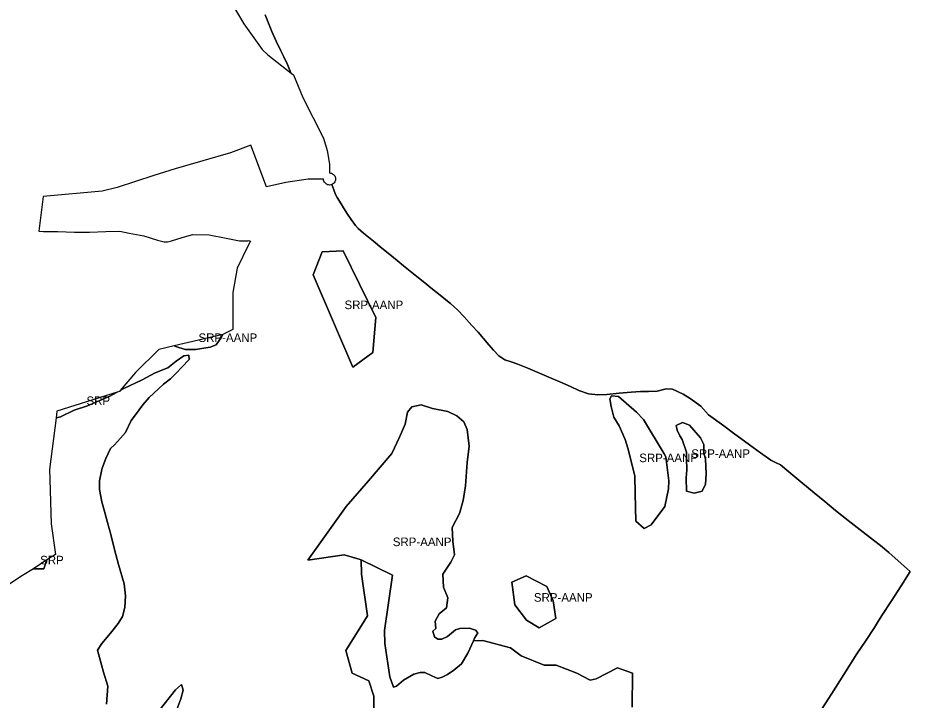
# Model space of a CAD drawing. Extents: x 598968 to 613553, y 4409678 to 4430833.
# Drawn here: x 602596 to 603843, y 4421500 to 4422453 of the extents above; entities that cross this region are included whole.
import ezdxf

# ---------------------------------------------------------------- set-up
doc = ezdxf.new("R2010")
doc.units = 0
doc.layers.add('Sòl Rústic Protegit', color=7, linetype='Continuous')
doc.layers.add('Sòl Rústic Protegit - Alt Nivell de Protecció', color=7, linetype='Continuous')

msp = doc.modelspace()

# ---------------------------------------------------------------- linework, layer by layer
at = {"layer": 'Sòl Rústic Protegit'}
for points in [[(602863.0701, 4422527.5802), (602911.7901, 4422444.4302), (602937.4201, 4422408.5902), (602945.2501, 4422401.1702), (602977.7799, 4422375.7404), (602977.6057, 4422376.196), (602972.7307, 4422387.696), (602967.4807, 4422398.196), (602963.2931, 4422406.696), (602957.1057, 4422420.196), (602950.9181, 4422433.696), (602946.0431, 4422445.1962), (602941.6681, 4422457.1962)], [(602941.6681, 4422457.1962), (602946.0431, 4422445.1962), (602950.9181, 4422433.696), (602957.1057, 4422420.196), (602963.2931, 4422406.696), (602967.4807, 4422398.196), (602972.7307, 4422387.696), (602977.6057, 4422376.196), (602977.7799, 4422375.7404), (602981.1701, 4422373.0902), (602994.2701, 4422341.6202), (603008.8301, 4422313.2302), (603023.0101, 4422284.8402), (603028.2401, 4422267.2902), (603031.6001, 4422248.6102), (603031.6001, 4422236.1302), (603031.5961, 4422236.128), (603033.0581, 4422236.0002), (603034.4759, 4422235.6208), (603035.8065, 4422235.0012), (603037.0095, 4422234.1604), (603038.0483, 4422233.1236), (603038.8917, 4422231.9224), (603039.5139, 4422230.5932), (603039.8963, 4422229.1762), (603040.0271, 4422227.7144), (603039.9025, 4422226.252), (603039.5261, 4422224.8334), (603038.9093, 4422223.5016), (603038.0711, 4422222.2968), (603037.0365, 4422221.2558), (603035.8371, 4422220.4098), (603034.5091, 4422219.7848), (603034.4921, 4422219.7802), (603037.4808, 4422212.696), (603039.7932, 4422206.196), (603042.1058, 4422201.696), (603047.5434, 4422193.196), (603051.0434, 4422187.196), (603056.4184, 4422178.696), (603061.5434, 4422171.196), (603067.981, 4422162.696), (603067.9952, 4422162.6808), (603071.731, 4422158.696), (603078.856, 4422152.196), (603083.7935, 4422148.196), (603092.981, 4422140.696), (603104.4811, 4422131.196), (603115.5438, 4422122.196), (603126.1688, 4422113.696), (603135.0438, 4422106.196), (603146.6064, 4422097.196), (603155.669, 4422089.696), (603164.5441, 4422082.696), (603172.9191, 4422075.696), (603186.2941, 4422065.196), (603196.5444, 4422057.196), (603200.4194, 4422053.696), (603210.357, 4422044.696), (603219.5446, 4422035.196), (603230.4196, 4422023.1962), (603238.9821, 4422013.6962), (603246.5446, 4422004.6962), (603253.9821, 4421996.1962), (603260.4197, 4421988.6962), (603268.1697, 4421980.6962), (603276.6697, 4421975.1962), (603285.2324, 4421972.1962), (603294.545, 4421969.1962), (603308.5451, 4421963.1962), (603325.1077, 4421956.1962), (603338.0454, 4421950.6962), (603353.233, 4421944.1962), (603368.1082, 4421937.6962), (603379.7957, 4421932.1962), (603393.4833, 4421927.6962), (603406.4836, 4421926.1962), (603418.7962, 4421926.6962), (603436.1713, 4421928.6962), (603453.1716, 4421929.6964), (603466.2342, 4421930.6964), (603477.4218, 4421930.6964), (603489.2969, 4421931.1964), (603502.0469, 4421934.6964), (603510.7346, 4421934.1964), (603525.7348, 4421927.1964), (603535.2973, 4421921.1964), (603550.1723, 4421910.1964), (603561.2349, 4421898.1964), (603582.4228, 4421882.6964), (603596.0478, 4421872.6964), (603618.5479, 4421856.1964), (603633.7355, 4421845.1964), (603648.2982, 4421834.6966), (603655.6108, 4421831.1966), (603661.8608, 4421828.1966), (603673.1734, 4421818.6966), (603690.0485, 4421804.6966), (603708.7362, 4421789.1966), (603723.7362, 4421777.1966), (603738.6738, 4421764.6966), (603755.9865, 4421750.6966), (603772.9241, 4421737.6966), (603791.6741, 4421723.1966), (603801.4244, 4421715.6966), (603812.7994, 4421705.6966), (603830.112, 4421690.6966), (603842.7995, 4421679.1966), (603842.7862, 4421679.175), (603830.2994, 4421659.1966), (603816.8618, 4421638.1966), (603803.1114, 4421617.6966), (603797.2989, 4421608.1964), (603792.9238, 4421601.1964), (603780.3612, 4421582.1964), (603768.2359, 4421564.1964), (603750.2355, 4421535.1964), (603733.1728, 4421508.6964), (603714.6099, 4421480.1962)], [(603714.6099, 4421480.1962), (603733.1728, 4421508.6964), (603750.2355, 4421535.1964), (603768.2359, 4421564.1964), (603780.3612, 4421582.1964), (603792.9238, 4421601.1964), (603797.2989, 4421608.1964), (603803.1114, 4421617.6966), (603816.8618, 4421638.1966), (603830.2994, 4421659.1966), (603842.7862, 4421679.175), (603842.7995, 4421679.1966), (603830.112, 4421690.6966), (603812.7994, 4421705.6966), (603801.4244, 4421715.6966), (603791.6741, 4421723.1966), (603772.9241, 4421737.6966), (603755.9865, 4421750.6966), (603738.6738, 4421764.6966), (603723.7362, 4421777.1966), (603708.7362, 4421789.1966), (603690.0485, 4421804.6966), (603673.1734, 4421818.6966), (603661.8608, 4421828.1966), (603655.6108, 4421831.1966), (603648.2982, 4421834.6966), (603633.7355, 4421845.1964), (603618.5479, 4421856.1964), (603596.0478, 4421872.6964), (603582.4228, 4421882.6964), (603561.2349, 4421898.1964), (603550.1723, 4421910.1964), (603535.2973, 4421921.1964), (603525.7348, 4421927.1964), (603510.7346, 4421934.1964), (603502.0469, 4421934.6964), (603489.2969, 4421931.1964), (603477.4218, 4421930.6964), (603466.2342, 4421930.6964), (603453.1716, 4421929.6964), (603436.1713, 4421928.6962), (603418.7962, 4421926.6962), (603406.4836, 4421926.1962), (603393.4833, 4421927.6962), (603379.7957, 4421932.1962), (603368.1082, 4421937.6962), (603353.233, 4421944.1962), (603338.0454, 4421950.6962), (603325.1077, 4421956.1962), (603308.5451, 4421963.1962), (603294.545, 4421969.1962), (603285.2324, 4421972.1962), (603276.6697, 4421975.1962), (603268.1697, 4421980.6962), (603260.4197, 4421988.6962), (603253.9821, 4421996.1962), (603246.5446, 4422004.6962), (603238.9821, 4422013.6962), (603230.4196, 4422023.1962), (603219.5446, 4422035.196), (603210.357, 4422044.696), (603200.4194, 4422053.696), (603196.5444, 4422057.196), (603186.2941, 4422065.196), (603172.9191, 4422075.696), (603164.5441, 4422082.696), (603155.669, 4422089.696), (603146.6064, 4422097.196), (603135.0438, 4422106.196), (603126.1688, 4422113.696), (603115.5438, 4422122.196), (603104.4811, 4422131.196), (603092.981, 4422140.696), (603083.7935, 4422148.196), (603078.856, 4422152.196), (603071.731, 4422158.696), (603067.9952, 4422162.6808), (603067.981, 4422162.696), (603061.5434, 4422171.196), (603056.4184, 4422178.696), (603051.0434, 4422187.196), (603047.5434, 4422193.196), (603042.1058, 4422201.696), (603039.7932, 4422206.196), (603037.4808, 4422212.696), (603034.4921, 4422219.7802), (603033.0932, 4422219.3994), (603031.6316, 4422219.2656), (603030.169, 4422219.3872), (603028.7496, 4422219.7606), (603027.4163, 4422220.3744), (603026.21, 4422221.2102), (603025.1666, 4422222.2424), (603024.3181, 4422223.44), (603023.6904, 4422224.7666), (603023.302, 4422226.182), (603023.1652, 4422227.6402), (603001.5802, 4422227.5102), (602970.6202, 4422222.6102), (602943.5802, 4422216.9202), (602921.4402, 4422275.1502), (602893.2502, 4422264.4702), (602815.9701, 4422241.8002), (602785.8202, 4422232.7902), (602734.7902, 4422215.6702), (602714.0302, 4422210.6602), (602631.3602, 4422203.0902), (602625.3602, 4422154.6102), (602631.9102, 4422154.5202), (602652.0402, 4422154.5202), (602674.9402, 4422153.3502), (602696.0702, 4422153.3502), (602718.7502, 4422154.1302), (602738.4102, 4422154.8902), (602751.6401, 4422151.8602), (602772.0802, 4422148.3902), (602791.3401, 4422142.2302), (602800.4002, 4422139.7602), (602805.1602, 4422139.7502), (602810.4502, 4422141.0802), (602825.6502, 4422145.7602), (602840.6602, 4422150.2602), (602863.1301, 4422149.6002), (602887.2002, 4422145.2202), (602905.7702, 4422141.4102), (602917.4402, 4422141.1402), (602918.1801, 4422141.5602), (602921.0601, 4422140.9802), (602918.6401, 4422136.4402), (602902.3401, 4422103.2002), (602896.2702, 4422069.0402), (602896.4802, 4422017.5102), (602882.5056, 4422010.428), (602880.6801, 4422006.5102), (602873.0551, 4421996.0102), (602864.4925, 4421992.5102), (602844.1175, 4421989.5102), (602829.6178, 4421989.5102), (602816.8675, 4421993.5102), (602814.3634, 4421994.4914), (602792.7601, 4421989.4402), (602760.1902, 4421957.5602), (602739.072, 4421932.2524), (602744.2428, 4421935.0102), (602769.7425, 4421947.0102), (602787.9928, 4421957.0102), (602805.7425, 4421964.0102), (602817.3051, 4421973.0102), (602827.8678, 4421980.5102), (602835.055, 4421981.5102), (602835.5551, 4421975.5102), (602824.9928, 4421965.0102), (602817.3051, 4421956.5102), (602809.1178, 4421948.5102), (602799.4928, 4421941.0102), (602792.3051, 4421934.5102), (602779.3051, 4421922.5102), (602770.6801, 4421912.0102), (602760.555, 4421898.0102), (602754.3678, 4421890.5102), (602746.1801, 4421873.5102), (602739.4301, 4421865.5102), (602731.2425, 4421856.5102), (602725.4928, 4421851.0102), (602718.7428, 4421837.0102), (602713.9928, 4421823.5102), (602713.4928, 4421822.0102), (602710.1178, 4421806.0102), (602710.1178, 4421794.0102), (602713.4928, 4421776.5102), (602716.3678, 4421765.0102), (602721.1801, 4421748.0102), (602725.9925, 4421731.0102), (602731.2425, 4421710.0102), (602736.5551, 4421689.0102), (602744.7428, 4421662.0102), (602746.6175, 4421645.5102), (602745.6801, 4421629.0102), (602742.3051, 4421616.5102), (602736.0551, 4421606.5102), (602725.4928, 4421593.0102), (602713.1178, 4421578.5102), (602707.3051, 4421569.5102), (602715.6801, 4421538.5102), (602721.4928, 4421519.0102), (602719.8051, 4421494.0102)], [(603093.3051, 4421481.0098), (603093.4301, 4421505.0098), (603086.5551, 4421526.5098), (603063.3051, 4421537.5098), (603054.3051, 4421569.0098), (603057.3678, 4421574.0098), (603084.4928, 4421617.5098), (603076.1801, 4421675.5098), (603075.4927, 4421695.51), (603074.2425, 4421696.0102), (603052.18, 4421702.5102), (603001.1178, 4421695.0102), (603054.68, 4421770.0102), (603085.9301, 4421806.0102), (603118.4928, 4421844.0102), (603129.0551, 4421867.0102), (603137.2425, 4421885.0102), (603140.6178, 4421902.0102), (603146.6175, 4421909.5102), (603159.3678, 4421912.0102), (603175.4928, 4421907.0102), (603196.8051, 4421903.0102), (603209.555, 4421897.0102), (603218.9301, 4421888.5102), (603223.9928, 4421877.5102), (603226.5551, 4421854.5102), (603223.9928, 4421831.5102), (603221.4925, 4421799.0102), (603218.0551, 4421778.5102), (603212.9301, 4421760.5102), (603202.7428, 4421741.0102), (603203.6175, 4421721.5102), (603206.1801, 4421702.5102), (603201.0551, 4421692.5102), (603189.9925, 4421675.5102), (603190.8678, 4421657.5102), (603196.8051, 4421642.5102), (603195.1178, 4421628.5102), (603184.8678, 4421620.0102), (603178.9301, 4421610.0102), (603179.805, 4421599.5102), (603175.9925, 4421596.0102), (603178.1175, 4421588.0102), (603182.9301, 4421585.0102), (603188.555, 4421585.0102), (603196.1801, 4421588.5102), (603207.3051, 4421598.0102), (603213.6178, 4421599.5102), (603227.1801, 4421600.0102), (603235.4925, 4421597.5102), (603238.6801, 4421593.5102), (603234.1178, 4421586.0102), (603232.6177, 4421582.51), (603245.6801, 4421583.0098), (603284.2428, 4421572.5098), (603299.1801, 4421561.5098), (603331.4301, 4421548.5098), (603348.0551, 4421548.5098), (603377.0551, 4421537.5098), (603395.8051, 4421527.5098), (603404.1178, 4421529.5098), (603433.8051, 4421544.5098), (603455.0551, 4421537.5098), (603454.1801, 4421490.0098)], [(602791.7425, 4421483.0102), (602809.3678, 4421505.0102), (602816.0551, 4421514.0102), (602824.4301, 4421521.5102), (602826.9301, 4421513.5102), (602823.555, 4421501.5102), (602816.8675, 4421483.0102)]]:
    msp.add_lwpolyline(points, dxfattribs=at)
for points in [[(603092.021, 4421985.4904), (603064.2526, 4421964.6642), (603008.7162, 4422093.7866), (603021.2118, 4422125.72), (603050.3686, 4422127.1084), (603096.1861, 4422034.0848)], [(602649.3013, 4421893.8182), (602655.8051, 4421895.5102), (602674.5549, 4421904.5102), (602693.3051, 4421911.0102), (602724.5549, 4421924.5102), (602734.5837, 4421929.8588), (602650.5201, 4421903.4302)], [(603480.6892, 4421744.336), (603471.1892, 4421739.336), (603459.5018, 4421749.836), (603458.6268, 4421788.336), (603458.0642, 4421812.836), (603448.1892, 4421851.836), (603444.7518, 4421863.836), (603436.0018, 4421882.836), (603428.6892, 4421894.836), (603425.1892, 4421909.836), (603423.0018, 4421920.336), (603425.5018, 4421924.836), (603435.0642, 4421923.836), (603460.5018, 4421901.836), (603470.3142, 4421891.836), (603498.8768, 4421843.836), (603501.5642, 4421839.336), (603505.5018, 4421805.836), (603505.1268, 4421794.836), (603499.9392, 4421770.336)], [(603552.0018, 4421791.7782), (603541.1892, 4421788.7782), (603530.2518, 4421791.7782), (603529.8142, 4421810.2782), (603530.8768, 4421821.2782), (603530.5018, 4421837.2782), (603530.3142, 4421846.2782), (603524.1268, 4421863.7782), (603520.8768, 4421868.7782), (603517.4392, 4421876.7782), (603516.0642, 4421883.2782), (603524.8768, 4421887.2782), (603534.5642, 4421883.7782), (603549.6892, 4421866.2782), (603554.3768, 4421856.7782), (603554.6268, 4421844.2782), (603556.7518, 4421836.7782), (603557.8142, 4421815.7782), (603556.8768, 4421801.2782)], [(602617.6501, 4421683.2352), (602632.3677, 4421683.0102), (602636.6801, 4421695.5102), (602636.6937, 4421695.573)], [(603347.6666, 4421613.8446), (603324.2916, 4421600.8446), (603306.7918, 4421611.3446), (603290.3542, 4421632.8446), (603286.4168, 4421664.3446), (603306.0418, 4421673.3446), (603335.1668, 4421658.3446), (603343.9168, 4421638.3446)]]:
    msp.add_lwpolyline(points, close=True, dxfattribs=at)
at = {"layer": 'Sòl Rústic Protegit - Alt Nivell de Protecció'}
for points in [[(603092.021, 4421985.4904), (603096.1861, 4422034.0848), (603050.3686, 4422127.1084), (603021.2118, 4422125.72), (603008.7162, 4422093.7866), (603064.2526, 4421964.6642)], [(602814.3634, 4421994.4914), (602816.8675, 4421993.5102), (602829.6178, 4421989.5102), (602844.1175, 4421989.5102), (602864.4925, 4421992.5102), (602873.0551, 4421996.0102), (602880.6801, 4422006.5102), (602882.5056, 4422010.428), (602882.4903, 4422010.4202)], [(603480.6892, 4421744.336), (603499.9392, 4421770.336), (603505.1268, 4421794.836), (603505.5018, 4421805.836), (603501.5642, 4421839.336), (603498.8768, 4421843.836), (603470.3142, 4421891.836), (603460.5018, 4421901.836), (603435.0642, 4421923.836), (603425.5018, 4421924.836), (603423.0018, 4421920.336), (603425.1892, 4421909.836), (603428.6892, 4421894.836), (603436.0018, 4421882.836), (603444.7518, 4421863.836), (603448.1892, 4421851.836), (603458.0642, 4421812.836), (603458.6268, 4421788.336), (603459.5018, 4421749.836), (603471.1892, 4421739.336)], [(603232.6177, 4421582.51), (603234.1178, 4421586.0102), (603238.6801, 4421593.5102), (603235.4925, 4421597.5102), (603227.1801, 4421600.0102), (603213.6178, 4421599.5102), (603207.3051, 4421598.0102), (603196.1801, 4421588.5102), (603188.555, 4421585.0102), (603182.9301, 4421585.0102), (603178.1175, 4421588.0102), (603175.9925, 4421596.0102), (603179.805, 4421599.5102), (603178.9301, 4421610.0102), (603184.8678, 4421620.0102), (603195.1178, 4421628.5102), (603196.8051, 4421642.5102), (603190.8678, 4421657.5102), (603189.9925, 4421675.5102), (603201.0551, 4421692.5102), (603206.1801, 4421702.5102), (603203.6175, 4421721.5102), (603202.7428, 4421741.0102), (603212.9301, 4421760.5102), (603218.0551, 4421778.5102), (603221.4925, 4421799.0102), (603223.9928, 4421831.5102), (603226.5551, 4421854.5102), (603223.9928, 4421877.5102), (603218.9301, 4421888.5102), (603209.555, 4421897.0102), (603196.8051, 4421903.0102), (603175.4928, 4421907.0102), (603159.3678, 4421912.0102), (603146.6175, 4421909.5102), (603140.6178, 4421902.0102), (603137.2425, 4421885.0102), (603129.0551, 4421867.0102), (603118.4928, 4421844.0102), (603085.9301, 4421806.0102), (603054.68, 4421770.0102), (603001.1178, 4421695.0102), (603052.18, 4421702.5102), (603074.2425, 4421696.0102), (603075.4927, 4421695.51), (603119.3677, 4421674.01), (603108.3051, 4421597.01), (603108.8051, 4421578.51), (603115.8051, 4421532.01), (603120.9927, 4421517.51), (603124.8677, 4421519.01), (603134.9301, 4421527.51), (603149.1801, 4421536.01), (603157.9301, 4421538.01), (603164.4927, 4421538.01), (603174.2427, 4421533.51), (603182.9301, 4421530.01), (603188.8677, 4421531.51), (603196.1801, 4421535.51), (603205.2427, 4421541.51), (603215.6801, 4421550.51), (603224.7427, 4421565.01)], [(603552.0018, 4421791.7782), (603556.8768, 4421801.2782), (603557.8142, 4421815.7782), (603556.7518, 4421836.7782), (603554.6268, 4421844.2782), (603554.3768, 4421856.7782), (603549.6892, 4421866.2782), (603534.5642, 4421883.7782), (603524.8768, 4421887.2782), (603516.0642, 4421883.2782), (603517.4392, 4421876.7782), (603520.8768, 4421868.7782), (603524.1268, 4421863.7782), (603530.3142, 4421846.2782), (603530.5018, 4421837.2782), (603530.8768, 4421821.2782), (603529.8142, 4421810.2782), (603530.2518, 4421791.7782), (603541.1892, 4421788.7782)], [(603347.6666, 4421613.8446), (603343.9168, 4421638.3446), (603335.1668, 4421658.3446), (603306.0418, 4421673.3446), (603286.4168, 4421664.3446), (603290.3542, 4421632.8446), (603306.7918, 4421611.3446), (603324.2916, 4421600.8446)]]:
    msp.add_lwpolyline(points, close=True, dxfattribs=at)
for points in [[(602719.8051, 4421494.0102), (602721.4928, 4421519.0102), (602715.6801, 4421538.5102), (602707.3051, 4421569.5102), (602713.1178, 4421578.5102), (602725.4928, 4421593.0102), (602736.0551, 4421606.5102), (602742.3051, 4421616.5102), (602745.6801, 4421629.0102), (602746.6175, 4421645.5102), (602744.7428, 4421662.0102), (602736.5551, 4421689.0102), (602731.2425, 4421710.0102), (602725.9925, 4421731.0102), (602721.1801, 4421748.0102), (602716.3678, 4421765.0102), (602713.4928, 4421776.5102), (602710.1178, 4421794.0102), (602710.1178, 4421806.0102), (602713.4928, 4421822.0102), (602713.9928, 4421823.5102), (602718.7428, 4421837.0102), (602725.4928, 4421851.0102), (602731.2425, 4421856.5102), (602739.4301, 4421865.5102), (602746.1801, 4421873.5102), (602754.3678, 4421890.5102), (602760.555, 4421898.0102), (602770.6801, 4421912.0102), (602779.3051, 4421922.5102), (602792.3051, 4421934.5102), (602799.4928, 4421941.0102), (602809.1178, 4421948.5102), (602817.3051, 4421956.5102), (602824.9928, 4421965.0102), (602835.5551, 4421975.5102), (602835.055, 4421981.5102), (602827.8678, 4421980.5102), (602817.3051, 4421973.0102), (602805.7425, 4421964.0102), (602787.9928, 4421957.0102), (602769.7425, 4421947.0102), (602744.2428, 4421935.0102), (602739.072, 4421932.2524), (602737.9601, 4421930.9202), (602734.5837, 4421929.8588), (602724.5549, 4421924.5102), (602693.3051, 4421911.0102), (602674.5549, 4421904.5102), (602655.8051, 4421895.5102), (602649.3013, 4421893.8182), (602640.1803, 4421821.8902), (602640.6803, 4421808.0902), (602642.6103, 4421745.9502), (602648.4201, 4421703.1702), (602636.6937, 4421695.573), (602636.6801, 4421695.5102), (602632.3677, 4421683.0102), (602617.6501, 4421683.2352), (602602.7051, 4421673.5528), (602581.9101, 4421660.0802)], [(603454.1801, 4421490.0098), (603455.0551, 4421537.5098), (603433.8051, 4421544.5098), (603404.1178, 4421529.5098), (603395.8051, 4421527.5098), (603377.0551, 4421537.5098), (603348.0551, 4421548.5098), (603331.4301, 4421548.5098), (603299.1801, 4421561.5098), (603284.2428, 4421572.5098), (603245.6801, 4421583.0098), (603232.6177, 4421582.51), (603224.7427, 4421565.01), (603215.6801, 4421550.51), (603205.2427, 4421541.51), (603196.1801, 4421535.51), (603188.8677, 4421531.51), (603182.9301, 4421530.01), (603174.2427, 4421533.51), (603164.4927, 4421538.01), (603157.9301, 4421538.01), (603149.1801, 4421536.01), (603134.9301, 4421527.51), (603124.8677, 4421519.01), (603120.9927, 4421517.51), (603115.8051, 4421532.01), (603108.8051, 4421578.51), (603108.3051, 4421597.01), (603119.3677, 4421674.01), (603075.4927, 4421695.51), (603076.1801, 4421675.5098), (603084.4928, 4421617.5098), (603057.3678, 4421574.0098), (603054.3051, 4421569.0098), (603063.3051, 4421537.5098), (603086.5551, 4421526.5098), (603093.4301, 4421505.0098), (603093.3051, 4421481.0098)], [(602816.8675, 4421483.0102), (602823.555, 4421501.5102), (602826.9301, 4421513.5102), (602824.4301, 4421521.5102), (602816.0551, 4421514.0102), (602809.3678, 4421505.0102), (602791.7425, 4421483.0102)]]:
    msp.add_lwpolyline(points, dxfattribs=at)

# ---------------------------------------------------------------- texts
at = {"layer": 'Sòl Rústic Protegit'}
for p in [(602691.9425, 4421911.8385), (602627.1719, 4421689.2916)]:
    msp.add_text('SRP', height=12, dxfattribs=at).set_placement(p)
at = {"layer": 'Sòl Rústic Protegit - Alt Nivell de Protecció'}
for p in [(603052.4511, 4422045.8863), (602848.4345, 4421999.9691), (603464.2518, 4421832.086), (603536.9392, 4421838.0282), (603119.899, 4421714.7601), (603317.0417, 4421637.0946)]:
    msp.add_text('SRP-AANP', height=12, dxfattribs=at).set_placement(p)

doc.saveas('drawing.dxf')
